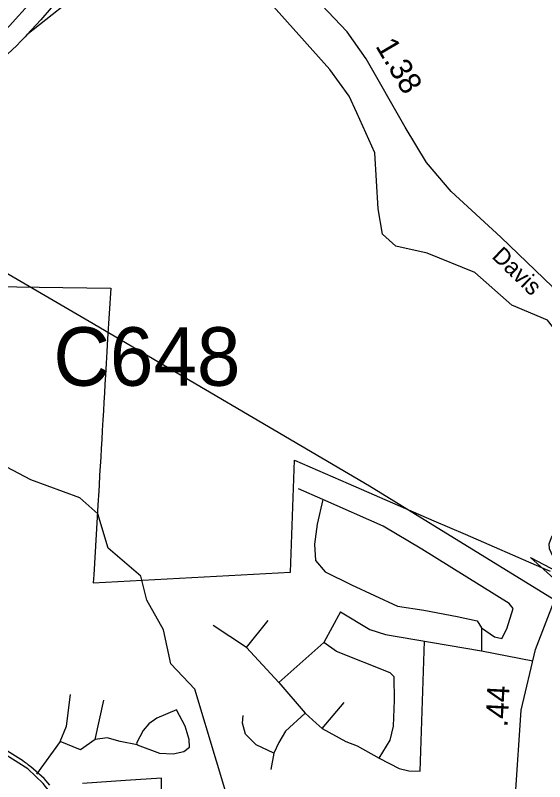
# Model space of a CAD drawing. Extents: x 2001466 to 2224147, y 644118 to 847247.
# Drawn here: x 2039867 to 2042836, y 759820 to 764118 of the extents above; entities that cross this region are included whole.
import ezdxf

# ---------------------------------------------------------------- set-up
doc = ezdxf.new("R2010")
doc.units = 0
for name, color, linetype in [('Exist Hydrographic Creek Single Shore', 7, 'Continuous'), ('Exist Road Non-System Type 51', 7, 'Continuous'), ('Exist Road Primary NC UnDivided 4 Lane Attributed', 7, 'Continuous'), ('Exist Road Secondary Mileage Hundredths English Label', 7, 'Continuous'), ('Exist Road Secondary Structure Culvert Attributed CELL', 7, 'Continuous'), ('Exist Road Secondary Structure Culvert Number Label', 7, 'Continuous'), ('Exist Road Secondary Type 51 Attributed', 7, 'Continuous'), ('Exist Road Secondary Type 51 Label', 7, 'Continuous'), ('Exist Utilities Electrical Transmission Line', 7, 'Continuous'), ('Map Preparation Boundary City Limit Buffer Line', 7, 'Continuous'), ('Prop Road Primary Interstate Projected', 7, 'Continuous')]:
    doc.layers.add(name, color=color, linetype=linetype)

msp = doc.modelspace()

# ---------------------------------------------------------------- linework, layer by layer
at = {"layer": 'Exist Hydrographic Creek Single Shore'}
for points in [[(2043079.9, 760725.2), (2043028.9, 760844), (2042944.6, 760978.3), (2042890.8, 761064.9), (2042862.5, 761126.1), (2042861.4, 761154.4), (2042873.8, 761189.5), (2042979.2, 761343.4), (2043003.2, 761818.6), (2043027.2, 762185.7), (2042852.1, 762409), (2042652.2, 762491.9), (2042443.2, 762676.6), (2042176, 762783.8), (2042001.1, 762823.4), (2041926.1, 762890.6), (2041901.1, 763032.2), (2041883.2, 763347.5), (2041782.4, 763571.5), (2041738.8, 763664.8), (2041631.1, 763813.2), (2041061, 764453.7)], [(2041184.2, 758548.5), (2041284.1, 758572.8), (2041359.1, 758830.5), (2041350.1, 759116), (2041266.2, 759308.1), (2041116.1, 759531), (2040873.1, 760339.8), (2040739.2, 760480.4), (2040697.2, 760671.5), (2040605.1, 760837.4), (2040571.1, 760972.7), (2040388.2, 761130.6), (2040329.1, 761322.1), (2040229.1, 761412.7), (2039954.1, 761513.5), (2039478.2, 761762.7), (2039353.1, 761860.5)]]:
    msp.add_lwpolyline(points, dxfattribs=at)
at = {"layer": 'Exist Road Non-System Type 51'}
for points in [[(2041591.5, 761403), (2041455.3, 761463.2)], [(2041591.5, 761403), (2041559.9, 761263.5), (2041544, 761152.6), (2041550.4, 761060.6), (2041604.2, 760997.2), (2041753.1, 760924.3), (2042009.7, 760803.9), (2042158.5, 760781.7), (2042345.4, 760746.8), (2042456.3, 760721.5), (2042481.6, 760683.4), (2042481.6, 760553.5)], [(2042481.6, 760683.4), (2042554.5, 760632.7), (2042595.7, 760623.2), (2042624.2, 760677.1), (2042659, 760791.2), (2042636.8, 760819.7), (2042145.9, 761124), (2041930.5, 761254), (2041591.5, 761403)], [(2041689.7, 760772.2), (2041597.9, 760601)], [(2041689.7, 760772.2), (2041854.4, 760673.9), (2041943.1, 760645.4), (2042107.9, 760616.9), (2042481.6, 760553.5)], [(2041163.9, 760572.5), (2040977, 760696.1)], [(2041163.9, 760572.5), (2041284.3, 760724.6)], [(2041344.5, 760376), (2041163.9, 760572.5)], [(2041597.9, 760601), (2041344.5, 760376)], [(2041908.3, 759951.2), (2041968.5, 760052.6), (2041987.5, 760131.9), (2041993.8, 760277.7), (2041990.7, 760407.7), (2041968.5, 760429.8), (2041667.6, 760550.3), (2041597.9, 760601)], [(2042136.4, 759878.3), (2042161.1, 760607.8)], [(2042481.6, 760553.5), (2042768.5, 760497.6)], [(2041344.5, 760376), (2041493.3, 760204.8)], [(2040118.9, 760046.3), (2040153.8, 760131.9), (2040175.9, 760309.4)], [(2040549.7, 760027.3), (2040454.7, 760046.3), (2040381.8, 760065.3), (2040315.3, 760055.8), (2040362.8, 760277.7)], [(2040549.7, 760027.3), (2040676.4, 759979.7), (2040752.4, 759976.6), (2040812.6, 759989.2), (2040844.3, 760014.6), (2040841.1, 760055.8), (2040819, 760131.9), (2040771.5, 760223.8), (2040660.6, 760176.3), (2040616.2, 760144.6), (2040584.6, 760106.5), (2040546.6, 760036.8), (2040549.7, 760027.3)], [(2041588.4, 760119.2), (2041711.9, 760265)], [(2041316, 759979.7), (2041217.8, 760027.3), (2041157.6, 760087.5), (2041141.7, 760147.7), (2041144.9, 760192.1)], [(2041493.3, 760204.8), (2041382.5, 760103.4), (2041344.5, 760040), (2041316, 759979.7)], [(2041493.3, 760204.8), (2041553.5, 760147.7), (2041588.4, 760119.2)], [(2041588.4, 760119.2), (2041721.4, 760046.3), (2041784.8, 760020.9), (2041908.3, 759951.2)], [(2040315.3, 760055.8), (2040233, 759998.8), (2040118.9, 760046.3)], [(2040118.9, 760046.3), (2039985.3, 759861.6)], [(2041316, 759979.7), (2041300.1, 759887.8)], [(2041908.3, 759951.2), (2042019.2, 759894.1), (2042073, 759881.5), (2042136.4, 759878.3)]]:
    msp.add_lwpolyline(points, dxfattribs=at)
at = {"layer": 'Exist Road Primary NC UnDivided 4 Lane Attributed'}
for points in [[(2040564.2, 764915.3), (2040447.9, 764776.5), (2040390.7, 764708.7), (2040280.7, 764578.4), (2040250.7, 764541.7), (2040032.2, 764280), (2039955.9, 764192.9), (2039835.1, 764059), (2039794.9, 764019.5), (2039715.1, 763944.6), (2039659, 763896.3), (2039631.9, 763870.7), (2039505.6, 763770.6), (2039426.2, 763714.5), (2039296.6, 763629.2), (2039181, 763560.3), (2039109.7, 763521.8), (2039044.4, 763490.2), (2038889.1, 763420.1), (2038718.6, 763355.9), (2038257.3, 763205.6), (2038219.2, 763193.8)], [(2040650.8, 764852.8), (2040555.3, 764741.4), (2040365.5, 764514.8), (2040223.1, 764344.2), (2040116.3, 764220.4), (2040067.2, 764160.8), (2040009.4, 764093), (2039932.4, 764008.9)], [(2039932.4, 764008.9), (2039921.7, 763997.5), (2039896.2, 763971.5), (2039875.1, 763948.2), (2039718.7, 763804.4)]]:
    msp.add_lwpolyline(points, dxfattribs=at)
at = {"layer": 'Exist Road Secondary Structure Culvert Attributed CELL'}
msp.add_lwpolyline([(2042929.3, 761190.9), (2043054, 760810.8), (2042756, 761077.7), (2042944.6, 760978.3)], close=True, dxfattribs=at)
at = {"layer": 'Exist Road Secondary Type 51 Attributed'}
for points in [[(2042874.6, 758665.8), (2042761.2, 759056.4), (2042687.2, 759375.2), (2042671.1, 759747.2), (2042703.3, 760220.7), (2042783.7, 760562.1), (2042944.6, 760978.3), (2043123.3, 761397.1), (2043178, 761609.7), (2043200.5, 761783.6), (2043176.4, 761995.4), (2043116.8, 762195.1), (2043017.1, 762415.7), (2042878.7, 762596), (2042589, 762873), (2042310.6, 763129.9), (2042172.2, 763292.6), (2042053.1, 763490.6), (2041834.3, 763873.9), (2041728, 764025.3), (2041583.2, 764175.9)], [(2040946, 758057.5), (2040968.5, 758316), (2040968.5, 758546.3), (2040966.9, 758752.4), (2040939.5, 758925.5), (2040894.5, 759165.5), (2040826.9, 759292.7), (2040736.8, 759403.8), (2040645, 759469), (2040455.1, 759528.6), (2040233.1, 759596.2), (2040131.7, 759671.9), (2040023.9, 759810.4), (2039937, 759891.8), (2039727.8, 760022.2)]]:
    msp.add_lwpolyline(points, dxfattribs=at)
at = {"layer": 'Exist Utilities Electrical Transmission Line'}
msp.add_lwpolyline([(2037200.7, 764212.3), (2037876.5, 763814.3), (2039032.6, 763130.7), (2040281.8, 762403.1), (2041852.9, 761478.9), (2042888.7, 760842.6)], dxfattribs=at)
at = {"layer": 'Map Preparation Boundary City Limit Buffer Line'}
for points in [[(2039496, 762601.7), (2040000, 762593.7), (2040399.9, 762587.4), (2040401.9, 762587.2), (2040384.5, 762304.4), (2040380.4, 762233.5), (2040376.2, 762164.6), (2040372.8, 762100.7), (2040369.6, 762048.9), (2040366.8, 761998.9), (2040363.8, 761949), (2040360.9, 761899.1), (2040357.9, 761848.7), (2040354.4, 761789.3), (2040351.5, 761739.4), (2040348.6, 761689.5), (2040345.8, 761639.5), (2040342.8, 761589.6), (2040339.8, 761538.7), (2040336.4, 761480.8), (2040333.1, 761422.9)], [(2040333.1, 761422.9), (2040331.8, 761400.3), (2040307.2, 760980.3), (2040304.5, 760934.9), (2041409.8, 760995.6), (2041433, 761623.3), (2041732.8, 761492.9), (2042055.8, 761352.6), (2042214.4, 761283.7), (2042389.5, 761207.7), (2042818.5, 761021.2), (2042865.5, 761000.8)], [(2040060.5, 759800.3), (2040028.2, 759837.2), (2039954.9, 759903.4), (2039948.9, 759908.1), (2039941.8, 759913.6), (2039935.8, 759918.1), (2039931.4, 759921.4), (2039924.9, 759926.1), (2039919.2, 759930.2), (2039910.1, 759936.4), (2039901.9, 759942), (2039897.2, 759945.1), (2039883.8, 759953.6), (2039808.6, 760000)], [(2040684.1, 759469.1), (2040687.2, 759839.6), (2040485.8, 759826.9), (2040243.4, 759809.8)]]:
    msp.add_lwpolyline(points, dxfattribs=at)
at = {"layer": 'Prop Road Primary Interstate Projected'}
msp.add_lwpolyline([(2040855.6, 764709), (2040828.5, 764690.2), (2040756.3, 764644.6), (2040705, 764611.1), (2040668.9, 764585.8), (2040607, 764543.7), (2040555.9, 764506.5), (2040505, 764468.3), (2040464, 764438.6), (2040426.5, 764408.5), (2040373.7, 764366.1), (2040328.8, 764328.8), (2040282.4, 764290.9), (2040244.4, 764259.2), (2040188.7, 764214.3), (2040135.6, 764170.2), (2040073.7, 764121.5), (2039932.4, 764008.9)], dxfattribs=at)

# ---------------------------------------------------------------- texts
at = {"layer": 'Exist Road Secondary Mileage Hundredths English Label'}
for s, rotation, p in [('1.38', 300.3752, (2041884, 763945.9)), ('.44', 86.9065, (2042626.8, 760124.1))]:
    msp.add_text(s, height=125, rotation=rotation, dxfattribs=at).set_placement(p)
at = {"layer": 'Exist Road Secondary Structure Culvert Number Label'}
msp.add_text('C648', height=328.08, dxfattribs=at).set_placement((2040080.5, 762040.6))
at = {"layer": 'Exist Road Secondary Type 51 Label'}
msp.add_text('Davis', height=95, rotation=315.9342, dxfattribs=at).set_placement((2042534, 762760.9))

doc.saveas('drawing.dxf')
